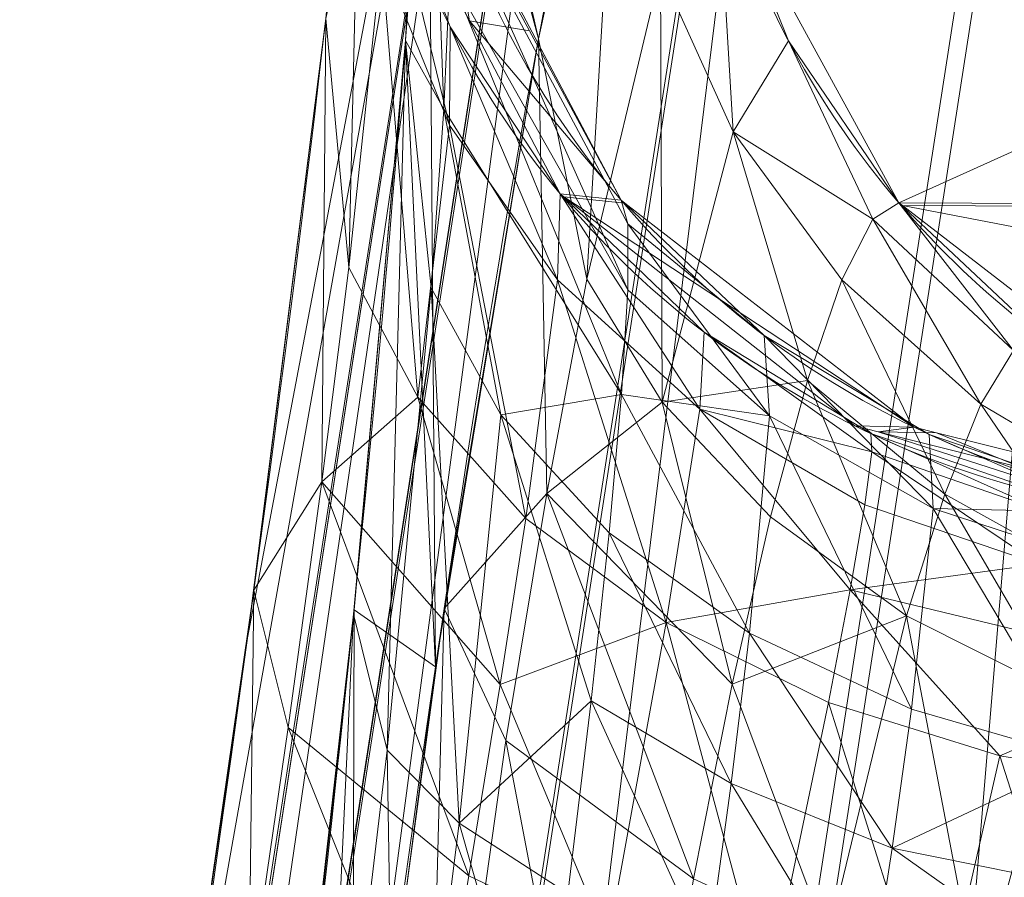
# Model space of a CAD drawing. Header units: millimetres. Extents: x -72 to 72, y -145 to 145.
# Tile 438 of 522: x -43.194 to -42.865, y 104.931 to 105.218. Entities that reach past the tile are written whole.
import ezdxf

# ---------------------------------------------------------------- set-up
doc = ezdxf.new("R2010")
doc.units = ezdxf.units.MM
doc.layers.add('1', color=7, linetype='CONTINUOUS')

msp = doc.modelspace()

# ---------------------------------------------------------------- linework, layer by layer
at = {"layer": '1', "color": 163, "linetype": 'Continuous', "lineweight": 13, "extrusion": (0.03104681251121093, -7.654565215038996e-05, -0.9995179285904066)}
msp.add_arc((105.2454418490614, -43.15181771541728, 2.848188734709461), 0.3, 181.8596348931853, 278.3531229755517, dxfattribs=at)
at = {"layer": '1', "color": 163, "linetype": 'Continuous', "lineweight": 13, "extrusion": (-0.04082143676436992, -4.968715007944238e-05, -0.9991664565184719)}
msp.add_arc((-105.4034586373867, 42.58703209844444, 2.079585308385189), 0.3, 2.07146673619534, 97.35578442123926, dxfattribs=at)
at = {"layer": '1', "color": 163, "linetype": 'Continuous', "lineweight": 13, "extrusion": (-0.0717542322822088, -3.685788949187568e-05, -0.9974223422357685)}
msp.add_arc((-105.3734603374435, 42.60136488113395, 1.775929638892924), 0.3, 2.034677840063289, 96.867328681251, dxfattribs=at)
at = {"layer": '1', "color": 163, "linetype": 'Continuous', "lineweight": 13}
for points, knots in [([(-37.255931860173, 118.086034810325, -16.0329830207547), (-37.309000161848, 117.814544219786, -16.0424298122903), (-37.4510698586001, 117.088691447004, -16.073078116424), (-37.68262541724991, 115.909657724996, -16.1460442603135), (-37.95066081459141, 114.550297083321, -16.2629158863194), (-38.2190603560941, 113.194132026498, -16.4115150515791), (-38.4876370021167, 111.841705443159, -16.5907976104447), (-38.75620371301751, 110.493560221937, -16.799719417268), (-39.0245982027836, 109.1500904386, -17.0371156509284), (-39.2926581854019, 107.811690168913, -17.3018214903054), (-39.5602482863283, 106.478604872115, -17.5925978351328), (-39.8272331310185, 105.151080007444, -17.9082055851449), (-40.18226096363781, 103.388603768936, -18.3604284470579), (-40.6239890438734, 101.199945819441, -18.9814254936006), (-41.15010171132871, 98.5965316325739, -19.8055945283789), (-41.6717598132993, 96.015131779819, -20.6987399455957), (-42.1886203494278, 93.4540962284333, -21.6511642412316), (-42.700463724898, 90.911223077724, -22.6535243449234), (-43.2071670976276, 88.383883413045, -23.6968428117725), (-43.7086811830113, 85.8691216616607, -24.7724874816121), (-44.2050079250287, 83.3637449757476, -25.8721245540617), (-44.6961807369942, 80.86441018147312, -26.9876298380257), (-45.1822524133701, 78.36762522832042, -28.1111098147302), (-45.6632757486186, 75.8698980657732, -29.2346709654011), (-46.1392747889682, 73.3677333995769, -30.3504106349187), (-46.61027358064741, 70.8576359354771, -31.4504261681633), (-47.07623563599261, 68.3362553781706, -32.5265702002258), (-47.537078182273, 65.8003921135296, -33.5704788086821), (-47.9926512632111, 63.24708556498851, -34.5734806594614), (-48.4427241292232, 60.6737068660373, -35.5265505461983), (-48.8869724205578, 58.07806315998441, -36.4202898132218), (-49.3249649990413, 55.4585272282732, -37.2449390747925), (-49.684288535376, 53.2549044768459, -37.8661869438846), (-49.9680088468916, 51.4795716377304, -38.3184881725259), (-50.1788301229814, 50.1419739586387, -38.6340860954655), (-50.3875827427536, 48.7983974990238, -38.9247765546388), (-50.5941525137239, 47.4491038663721, -39.1893145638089), (-50.7984252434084, 46.0943546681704, -39.4264551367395), (-51.0002746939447, 44.734563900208, -39.6350292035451), (-51.1995746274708, 43.3701455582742, -39.8138676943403), (-51.3961910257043, 42.0016703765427, -39.9619327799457), (-51.5899898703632, 40.6297090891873, -40.078186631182), (-51.7808347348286, 39.2549522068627, -40.1617330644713), (-51.9685903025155, 37.8781385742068, -40.2117576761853), (-52.0916125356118, 36.95942482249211, -40.2222932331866), (-52.1525651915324, 36.5, -40.2217613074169)], [0, 0, 0, 0, 0.00954094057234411, 0.0255160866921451, 0.0414912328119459, 0.057466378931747, 0.0734415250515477, 0.0894166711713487, 0.10539181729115, 0.12136696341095, 0.137342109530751, 0.153317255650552, 0.169292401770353, 0.201242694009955, 0.233192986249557, 0.265143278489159, 0.29709357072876, 0.329043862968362, 0.360994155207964, 0.392944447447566, 0.424894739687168, 0.45684503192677, 0.488795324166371, 0.520745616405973, 0.552695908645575, 0.584646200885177, 0.616596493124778, 0.64854678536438, 0.680497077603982, 0.712447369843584, 0.744397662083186, 0.776347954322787, 0.808298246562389, 0.82427339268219, 0.840248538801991, 0.856223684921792, 0.872198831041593, 0.888173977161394, 0.904149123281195, 0.920124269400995, 0.936099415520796, 0.952074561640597, 0.968049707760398, 0.984024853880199, 1, 1, 1, 1]), ([(-37.1742399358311, 118.086034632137, 15.9592939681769), (-37.1856192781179, 118.015882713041, 15.9563131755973), (-37.2161631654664, 117.827825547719, 15.9478847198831), (-37.2660102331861, 117.521968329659, 15.932269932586), (-37.34313740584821, 117.05073556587, 15.9045356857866), (-37.4400746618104, 116.462211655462, 15.8630204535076), (-37.5572085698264, 115.756965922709, 15.8023466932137), (-37.6751156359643, 115.052858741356, 15.73091784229), (-37.7937592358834, 114.350034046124, 15.6488607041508), (-37.9131027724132, 113.648635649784, 15.5563020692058), (-38.0331096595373, 112.948793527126, 15.4533925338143), (-38.1537433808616, 112.250637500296, 15.3402826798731), (-38.2749678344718, 111.554281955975, 15.217143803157), (-38.3967472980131, 110.859840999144, 15.0841471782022), (-38.5190467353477, 110.167412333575, 14.9414815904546), (-38.6418313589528, 109.477093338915, 14.7893356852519), (-38.8061466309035, 108.559587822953, 14.5741043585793), (-39.0125869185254, 107.418380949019, 14.2823779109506), (-39.26173729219, 106.058514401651, 13.8977135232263), (-39.5120742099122, 104.708594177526, 13.4802226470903), (-39.7633803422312, 103.368853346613, 13.0317093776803), (-40.0154568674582, 102.039403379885, 12.5539873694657), (-40.2681235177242, 100.720235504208, 12.0488850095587), (-40.52121853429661, 99.4112439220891, 11.5181935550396), (-40.7745980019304, 98.1122253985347, 10.9636877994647), (-41.0281344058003, 96.8228920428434, 10.3871070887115), (-41.36624436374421, 95.11621726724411, 9.59114636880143), (-41.7887479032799, 93.0051541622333, 8.54936981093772), (-42.2949124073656, 90.50354035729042, 7.23688787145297), (-42.7997903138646, 88.0289381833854, 5.87381059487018), (-43.3030657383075, 85.5762716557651, 4.47116578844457), (-43.8045203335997, 83.1401749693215, 3.03936567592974), (-44.3040026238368, 80.7150963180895, 1.58834462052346), (-44.8014000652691, 78.2953771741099, 0.127712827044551), (-45.2966142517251, 75.8753080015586, -1.33308100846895), (-45.7895373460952, 73.44917812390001, -2.78458719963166), (-46.2800293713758, 71.0113226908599, -4.21719202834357), (-46.7678940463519, 68.5561835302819, -5.62095565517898), (-47.2528537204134, 66.0783836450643, -6.985456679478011), (-47.7345222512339, 63.5728355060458, -8.299656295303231), (-48.1327334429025, 61.4578741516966, -9.34309434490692), (-48.4490452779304, 59.747703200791, -10.1405127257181), (-48.68504252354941, 58.4555601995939, -10.7182473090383), (-48.9196851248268, 57.1535430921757, -11.2739652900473), (-49.15283995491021, 55.8413654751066, -11.805922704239), (-49.3843588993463, 54.51882504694, -12.3123411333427), (-49.614079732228, 53.185818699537, -12.791425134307), (-49.8418232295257, 51.8423407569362, -13.2413424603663), (-50.06739627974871, 50.4885070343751, -13.6602745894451), (-50.2905909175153, 49.12455610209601, -14.0464134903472), (-50.511185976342, 47.7508594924, -14.3979884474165), (-50.6926549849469, 46.5984156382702, -14.6607386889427), (-50.8362931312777, 45.6721678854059, -14.8519889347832), (-50.9432222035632, 44.9754345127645, -14.9857625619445), (-51.0493207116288, 44.2767524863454, -15.1096830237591), (-51.1545573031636, 43.5762374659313, -15.2235787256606), (-51.2589006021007, 42.8740052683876, -15.3272780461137), (-51.3623194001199, 42.1701873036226, -15.4206301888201), (-51.4647824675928, 41.4649151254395, -15.5034843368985), (-51.5662592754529, 40.7583342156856, -15.575713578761), (-51.6667192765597, 40.050590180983, -15.6371909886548), (-51.7495641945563, 39.4599653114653, -15.6793786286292), (-51.8153024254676, 38.9870412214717, -15.7076524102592), (-51.8643338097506, 38.6321568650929, -15.7261106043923), (-51.9130894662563, 38.2771020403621, -15.7418126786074), (-51.9615659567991, 37.9218975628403, -15.7547496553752), (-52.0097598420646, 37.5665642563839, -15.7649125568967), (-52.0576679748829, 37.2111236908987, -15.7722961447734), (-52.1052872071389, 36.8555974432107, -15.7768951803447), (-52.13683866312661, 36.6185372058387, -15.7781013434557), (-52.1525651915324, 36.5, -15.7782385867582)], [0, 0, 0, 0, 0.00237380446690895, 0.00636430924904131, 0.0103548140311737, 0.0183358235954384, 0.0263168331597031, 0.0342978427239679, 0.0422788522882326, 0.0502598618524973, 0.058240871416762, 0.0662218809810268, 0.0742028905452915, 0.0821839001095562, 0.090164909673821, 0.0981459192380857, 0.10612692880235, 0.12208894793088, 0.138050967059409, 0.154012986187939, 0.169975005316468, 0.185937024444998, 0.201899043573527, 0.217861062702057, 0.233823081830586, 0.249785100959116, 0.265747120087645, 0.297671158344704, 0.329595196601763, 0.361519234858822, 0.393443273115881, 0.42536731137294, 0.457291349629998, 0.489215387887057, 0.521139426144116, 0.553063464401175, 0.584987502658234, 0.616911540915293, 0.648835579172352, 0.680759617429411, 0.71268365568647, 0.728645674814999, 0.744607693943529, 0.760569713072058, 0.776531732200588, 0.792493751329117, 0.808455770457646, 0.824417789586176, 0.840379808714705, 0.856341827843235, 0.872303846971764, 0.888265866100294, 0.896246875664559, 0.904227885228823, 0.912208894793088, 0.920189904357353, 0.928170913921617, 0.936151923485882, 0.944132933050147, 0.952113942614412, 0.960094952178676, 0.968075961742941, 0.972066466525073, 0.976056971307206, 0.980047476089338, 0.984037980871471, 0.988028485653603, 0.992018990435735, 0.996009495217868, 1, 1, 1, 1]), ([(-43.1592193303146, 102.721106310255, -5.50987961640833), (-43.1592163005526, 102.721126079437, -5.5098796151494), (-43.1592132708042, 102.72114584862, -5.50987961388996), (-43.1014782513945, 103.097866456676, -5.50985562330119), (-43.0434687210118, 103.474524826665, -5.50983165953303), (-42.9411120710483, 104.136527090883, -5.50978983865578), (-42.89685994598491, 104.421885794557, -5.50977190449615), (-42.8081511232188, 104.992570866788, -5.509736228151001), (-42.7636944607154, 105.277897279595, -5.50971848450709), (-42.7191621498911, 105.563211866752, -5.50970079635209)], [0, 0, 0, 0, 2.08625084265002e-05, 2.08625084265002e-05, 0.397554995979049, 0.397554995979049, 0.698777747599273, 0.698777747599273, 1, 1, 1, 1])]:
    msp.add_open_spline(points, degree=3, knots=knots, dxfattribs=at)
for points in [[(-43.00472226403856, 105.607765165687, -5.225083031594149), (-43.15181749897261, 104.6659186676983, -5.22332722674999), (-43.2989645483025, 103.7180897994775, -5.221527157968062), (-43.44508610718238, 102.764899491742, -5.219701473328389)], [(-43.0795422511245, 105.395556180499, -4.19576143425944), (-43.0691679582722, 105.396115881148, -4.526935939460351), (-43.0994292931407, 105.121108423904, -4.80118807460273), (-43.1490863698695, 104.796154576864, -4.80059070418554)], [(-43.1087554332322, 104.787783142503, 0.279190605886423), (-43.0683394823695, 105.113332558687, 0.278734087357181), (-43.0485784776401, 105.389057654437, 0.00326859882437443), (-43.062018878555, 105.389531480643, -0.327241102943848)], [(-42.9702033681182, 105.387273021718, 1.30684857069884), (-42.9938423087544, 105.387711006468, 0.977502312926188), (-43.0435807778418, 105.116360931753, 0.701744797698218), (-43.0834748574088, 104.789649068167, 0.70219184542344)]]:
    msp.add_open_spline(points, degree=3, dxfattribs=at)
for points in [[(-43.4216782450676, 102.7613207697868, -5.325785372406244), (-43.44513267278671, 102.764904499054, -5.219703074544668), (-43.00472140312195, 105.6077629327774, -5.225082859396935)], [(-43.14905405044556, 104.7961488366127, -4.800589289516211), (-43.00472140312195, 105.6077629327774, -5.225082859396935), (-43.44508796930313, 102.7648970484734, -5.219701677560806)], [(-43.00472140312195, 105.6077629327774, -5.225082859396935), (-42.97986626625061, 105.603888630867, -5.329574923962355), (-43.4216782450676, 102.7613207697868, -5.325785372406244)], [(-43.14905405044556, 104.7961488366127, -4.800589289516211), (-43.11797395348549, 105.0110682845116, -4.759496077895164), (-43.00472140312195, 105.6077629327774, -5.225082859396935)], [(-43.00472140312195, 105.6077629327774, -5.225082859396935), (-43.11797395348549, 105.0110682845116, -4.759496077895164), (-43.09180378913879, 105.2179262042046, -4.622590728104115)], [(-43.4209480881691, 102.7612090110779, -5.329088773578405), (-43.4216782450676, 102.7613207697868, -5.325785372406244), (-42.97986626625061, 105.603888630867, -5.329574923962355)], [(-42.97986626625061, 105.603888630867, -5.329574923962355), (-42.97911375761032, 105.6037768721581, -5.332727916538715), (-43.4209480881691, 102.7612090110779, -5.329088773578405)], [(-43.35876554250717, 102.7516797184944, -5.421859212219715), (-43.4209480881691, 102.7612090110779, -5.329088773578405), (-42.97911375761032, 105.6037768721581, -5.332727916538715)], [(-42.97911375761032, 105.6037768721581, -5.332727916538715), (-42.9166704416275, 105.5940315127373, -5.423640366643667), (-43.35876554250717, 102.7516797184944, -5.421859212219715)], [(-42.9166704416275, 105.5940315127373, -5.423640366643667), (-42.91554167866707, 105.5938601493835, -5.424409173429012), (-43.35762560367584, 102.7515083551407, -5.422646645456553), (-43.35876554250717, 102.7516797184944, -5.421859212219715)], [(-43.26726496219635, 102.7376651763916, -5.485063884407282), (-43.35762560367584, 102.7515083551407, -5.422646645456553), (-42.91554167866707, 105.5938601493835, -5.424409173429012)], [(-42.91554167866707, 105.5938601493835, -5.424409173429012), (-42.82590001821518, 105.5798679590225, -5.485436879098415), (-43.26726496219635, 102.7376651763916, -5.485063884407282)], [(-42.82590001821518, 105.5798679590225, -5.485436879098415), (-42.82020777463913, 105.5789813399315, -5.486730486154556), (-43.26140508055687, 102.7367636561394, -5.486409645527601), (-43.26726496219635, 102.7376651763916, -5.485063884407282)], [(-42.9401732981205, 104.1423082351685, -5.509789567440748), (-43.26140508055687, 102.7367636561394, -5.486409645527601), (-42.82020777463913, 105.5789813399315, -5.486730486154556)], [(-42.82020777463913, 105.5789813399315, -5.486730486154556), (-42.71916300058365, 105.5632084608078, -5.509700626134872), (-42.9401732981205, 104.1423082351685, -5.509789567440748)], [(-42.71916300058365, 105.5632084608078, -5.509700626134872), (-42.2566831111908, 105.563297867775, -5.525850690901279), (-42.4838550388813, 104.1423976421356, -5.525724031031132), (-42.9401732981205, 104.1423082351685, -5.509789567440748)], [(-43.06149110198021, 105.3894609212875, -0.3272627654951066), (-43.02074387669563, 105.2111387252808, 0.8808477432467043), (-42.99280792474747, 105.3380891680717, 1.068831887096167)], [(-43.02074387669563, 105.2111387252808, 0.8808477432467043), (-43.06149110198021, 105.3894609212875, -0.3272627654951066), (-43.05785894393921, 105.3484752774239, -0.1111290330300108)], [(-43.07904839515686, 105.3478345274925, -4.430064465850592), (-43.09180378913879, 105.2179262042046, -4.622590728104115), (-43.08405891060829, 105.1347777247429, -4.540989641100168)], [(-43.08405891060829, 105.1347777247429, -4.540989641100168), (-43.07318106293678, 105.2383929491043, -4.38415165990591), (-43.07904839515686, 105.3478345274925, -4.430064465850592)], [(-43.05514320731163, 105.0014719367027, 0.7421461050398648), (-43.05785894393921, 105.3484752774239, -0.1111290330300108), (-43.06519031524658, 105.2105575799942, 0.09974469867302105)], [(-43.05785894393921, 105.3484752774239, -0.1111290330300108), (-43.05514320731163, 105.0014719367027, 0.7421461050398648), (-43.02074387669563, 105.2111387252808, 0.8808477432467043)], [(-43.06519031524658, 105.2105575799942, 0.09974469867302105), (-43.05796697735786, 105.3410917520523, -0.09311656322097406), (-43.05236041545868, 105.1876395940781, -0.0550668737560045)], [(-43.05796697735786, 105.3410917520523, -0.09311656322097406), (-43.0503711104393, 105.2327752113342, -0.1386118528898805), (-43.05236041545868, 105.1876395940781, -0.0550668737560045)], [(-42.99226403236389, 105.3400263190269, 1.073365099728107), (-43.02074387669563, 105.2111387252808, 0.8808477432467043), (-43.00454631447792, 105.1308959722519, 0.9563984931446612)], [(-43.00454631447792, 105.1308959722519, 0.9563984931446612), (-42.98000782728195, 105.2338480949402, 1.115708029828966), (-42.99226403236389, 105.3400263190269, 1.073365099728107)], [(-43.07326674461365, 105.276070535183, -4.195557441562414), (-43.07318106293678, 105.2383929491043, -4.38415165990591), (-43.05052012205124, 105.1822975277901, -4.361198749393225)], [(-43.05052012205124, 105.1822975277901, -4.361198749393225), (-43.05020347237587, 105.2151545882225, -4.194836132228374), (-43.07326674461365, 105.276070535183, -4.195557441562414)], [(-43.05204376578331, 105.2661016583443, -0.327642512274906), (-43.07174682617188, 105.2704229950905, -4.195509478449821), (-43.04380342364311, 105.2171513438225, -4.194637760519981)], [(-43.05074363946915, 105.2614003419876, -0.2301954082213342), (-43.05359348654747, 105.2715182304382, -0.3275794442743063), (-42.99310967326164, 105.1572263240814, -0.3300449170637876), (-42.99090802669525, 105.1494106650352, -0.25414620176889)], [(-42.96101257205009, 105.2698194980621, 1.306191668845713), (-42.98000782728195, 105.2338480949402, 1.115708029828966), (-42.95573383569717, 105.1800921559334, 1.135104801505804)], [(-42.95573383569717, 105.1800921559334, 1.135104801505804), (-42.93718934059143, 105.2104905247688, 1.304480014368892), (-42.96101257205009, 105.2698194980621, 1.306191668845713)], [(-43.04380342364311, 105.2171513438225, -4.194637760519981), (-43.0237203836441, 105.2137762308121, -0.3287970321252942), (-43.05204376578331, 105.2661016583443, -0.327642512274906)], [(-42.66649857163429, 105.2619218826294, 4.222963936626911), (-42.95945540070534, 105.2644923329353, 1.306079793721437), (-42.90037229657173, 105.1564067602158, 1.301833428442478)], [(-43.05074363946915, 105.2614003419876, -0.2301954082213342), (-42.99090802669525, 105.1494106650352, -0.25414620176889), (-42.99091920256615, 105.1273122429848, -0.1824654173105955)], [(-42.99091920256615, 105.1273122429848, -0.1824654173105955), (-43.0503711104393, 105.2327752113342, -0.1386118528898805), (-43.05074363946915, 105.2614003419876, -0.2301954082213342)], [(-42.90037229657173, 105.1564067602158, 1.301833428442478), (-42.6073744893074, 105.1551029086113, 4.215356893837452), (-42.66649857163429, 105.2619218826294, 4.222963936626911)], [(-43.07318106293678, 105.2383929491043, -4.38415165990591), (-43.08405891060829, 105.1347777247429, -4.540989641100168), (-43.0610366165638, 105.0914898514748, -4.50053159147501)], [(-43.0610366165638, 105.0914898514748, -4.50053159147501), (-43.05052012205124, 105.1822975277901, -4.361198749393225), (-43.07318106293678, 105.2383929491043, -4.38415165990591)], [(-42.98000782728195, 105.2338480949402, 1.115708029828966), (-43.00454631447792, 105.1308959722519, 0.9563984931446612), (-42.97943413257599, 105.0898432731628, 0.9921736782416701)], [(-42.97943413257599, 105.0898432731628, 0.9921736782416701), (-42.95573383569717, 105.1800921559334, 1.135104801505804), (-42.98000782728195, 105.2338480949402, 1.115708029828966)], [(-42.99303516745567, 105.0923839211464, -0.1168186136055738), (-43.05236041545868, 105.1876395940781, -0.0550668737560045), (-43.0503711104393, 105.2327752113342, -0.1386118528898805)], [(-43.0503711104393, 105.2327752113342, -0.1386118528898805), (-42.99091920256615, 105.1273122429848, -0.1824654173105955), (-42.99303516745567, 105.0923839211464, -0.1168186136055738)], [(-43.09311881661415, 105.0632297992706, -4.601888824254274), (-43.09180378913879, 105.2179262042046, -4.622590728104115), (-43.11581328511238, 105.0269827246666, -4.752909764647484)], [(-43.09311881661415, 105.0632297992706, -4.601888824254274), (-43.08405891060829, 105.1347777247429, -4.540989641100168), (-43.09180378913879, 105.2179262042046, -4.622590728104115)], [(-43.05020347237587, 105.2151545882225, -4.194836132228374), (-43.05052012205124, 105.1822975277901, -4.361198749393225), (-43.01435127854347, 105.130672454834, -4.340527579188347)], [(-43.01435127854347, 105.130672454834, -4.340527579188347), (-43.01350936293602, 105.1594018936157, -4.193692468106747), (-43.05020347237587, 105.2151545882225, -4.194836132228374)], [(-42.99310967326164, 105.1572263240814, -0.3300449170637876), (-43.04380342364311, 105.2171513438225, -4.194637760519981), (-43.01350936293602, 105.1594018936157, -4.193692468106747)], [(-42.99310967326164, 105.1572263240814, -0.3300449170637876), (-43.0237203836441, 105.2137762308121, -0.3287970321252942), (-43.04380342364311, 105.2171513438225, -4.194637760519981)], [(-43.01794990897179, 105.0592958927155, 0.8943096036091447), (-43.02074387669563, 105.2111387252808, 0.8808477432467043), (-43.05227100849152, 105.0209179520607, 0.7501665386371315)], [(-43.01794990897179, 105.0592958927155, 0.8943096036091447), (-43.00454631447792, 105.1308959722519, 0.9563984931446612), (-43.02074387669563, 105.2111387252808, 0.8808477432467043)], [(-43.07130351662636, 104.9735993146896, 0.1255327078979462), (-43.08251291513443, 105.0190776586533, 0.2307209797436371), (-43.06519031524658, 105.2105575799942, 0.09974469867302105)], [(-43.06519031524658, 105.2105575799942, 0.09974469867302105), (-43.08236762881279, 105.0205007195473, 0.2301025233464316), (-43.05514320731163, 105.0014719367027, 0.7421461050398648)], [(-43.06519031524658, 105.2105575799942, 0.09974469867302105), (-43.05659607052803, 105.1280274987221, 0.01823780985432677), (-43.07130351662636, 104.9735993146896, 0.1255327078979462)], [(-43.05236041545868, 105.1876395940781, -0.0550668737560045), (-43.05659607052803, 105.1280274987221, 0.01823780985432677), (-43.06519031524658, 105.2105575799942, 0.09974469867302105)], [(-42.90907457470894, 105.1509827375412, 1.22483482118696), (-42.93718934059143, 105.2104905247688, 1.304480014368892), (-42.95573383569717, 105.1800921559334, 1.135104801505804)], [(-42.90907457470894, 105.1509827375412, 1.22483482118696), (-42.90037229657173, 105.1564067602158, 1.301833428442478), (-42.93718934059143, 105.2104905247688, 1.304480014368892)], [(-43.03330183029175, 105.085551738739, -0.02236229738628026), (-43.05659607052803, 105.1280274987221, 0.01823780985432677), (-43.05236041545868, 105.1876395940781, -0.0550668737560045)], [(-43.03330183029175, 105.085551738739, -0.02236229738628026), (-43.05236041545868, 105.1876395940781, -0.0550668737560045), (-42.99303516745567, 105.0923839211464, -0.1168186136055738)], [(-43.05052012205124, 105.1822975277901, -4.361198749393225), (-43.0610366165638, 105.0914898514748, -4.50053159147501), (-43.02500933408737, 105.0509959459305, -4.464240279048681)], [(-43.02500933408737, 105.0509959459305, -4.464240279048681), (-43.01435127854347, 105.130672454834, -4.340527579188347), (-43.05052012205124, 105.1822975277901, -4.361198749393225)], [(-42.93086007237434, 105.0970405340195, 1.083502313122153), (-42.95573383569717, 105.1800921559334, 1.135104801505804), (-42.97943413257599, 105.0898432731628, 0.9921736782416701)], [(-42.95573383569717, 105.1800921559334, 1.135104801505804), (-42.91936755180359, 105.1306873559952, 1.151344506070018), (-42.90907457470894, 105.1509827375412, 1.22483482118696)], [(-42.93086007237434, 105.0970405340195, 1.083502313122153), (-42.91936755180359, 105.1306873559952, 1.151344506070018), (-42.95573383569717, 105.1800921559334, 1.135104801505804)], [(-43.01350936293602, 105.1594018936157, -4.193692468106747), (-43.01435127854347, 105.130672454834, -4.340527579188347), (-42.96683520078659, 105.0874814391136, -4.323742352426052)], [(-42.96683520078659, 105.0874814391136, -4.323742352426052), (-42.96540096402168, 105.11314868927, -4.192194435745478), (-43.01350936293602, 105.1594018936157, -4.193692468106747)], [(-43.01350936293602, 105.1594018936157, -4.193692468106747), (-43.01226139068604, 105.1584184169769, -4.193653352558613), (-42.99186915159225, 105.1562651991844, -0.3300954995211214), (-42.99310967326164, 105.1572263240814, -0.3300449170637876)], [(-42.89525747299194, 105.0814390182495, -0.3340389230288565), (-43.01226139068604, 105.1584184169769, -4.193653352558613), (-42.91500896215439, 105.0818935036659, -4.190626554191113)], [(-42.89525747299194, 105.0814390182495, -0.3340389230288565), (-42.99186915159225, 105.1562651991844, -0.3300954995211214), (-43.01226139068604, 105.1584184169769, -4.193653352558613)], [(-42.99090802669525, 105.1494106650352, -0.25414620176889), (-42.99310967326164, 105.1572263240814, -0.3300449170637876), (-42.94528067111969, 105.1120385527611, -0.331996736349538)], [(-42.90037229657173, 105.1564067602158, 1.301833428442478), (-42.90907457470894, 105.1509827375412, 1.22483482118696), (-42.86207258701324, 105.1070392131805, 1.229304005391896)], [(-42.86207258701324, 105.1070392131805, 1.229304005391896), (-42.8527295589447, 105.1116213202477, 1.298407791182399), (-42.90037229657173, 105.1564067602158, 1.301833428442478)], [(-42.90037229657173, 105.1564067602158, 1.301833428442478), (-42.89914667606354, 105.1554605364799, 1.301745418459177), (-42.6061600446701, 105.1541715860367, 4.215200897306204), (-42.6073744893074, 105.1551029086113, 4.215356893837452)], [(-42.51087084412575, 105.0809547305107, 4.202939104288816), (-42.89914667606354, 105.1554605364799, 1.301745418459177), (-42.80292987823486, 105.0812602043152, 1.294826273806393)], [(-42.51087084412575, 105.0809547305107, 4.202939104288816), (-42.6061600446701, 105.1541715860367, 4.215200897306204), (-42.89914667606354, 105.1554605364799, 1.301745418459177)], [(-42.94359311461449, 105.0853058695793, -0.1997296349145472), (-42.99091920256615, 105.1273122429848, -0.1824654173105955), (-42.99090802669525, 105.1494106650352, -0.25414620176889)], [(-42.94528067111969, 105.1120385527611, -0.331996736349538), (-42.94359311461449, 105.0853058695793, -0.1997296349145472), (-42.99090802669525, 105.1494106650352, -0.25414620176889)], [(-42.90907457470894, 105.1509827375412, 1.22483482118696), (-42.91936755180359, 105.1306873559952, 1.151344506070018), (-42.87294670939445, 105.0890982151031, 1.163228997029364)], [(-42.87294670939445, 105.0890982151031, 1.163228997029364), (-42.86207258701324, 105.1070392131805, 1.229304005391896), (-42.90907457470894, 105.1509827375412, 1.22483482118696)], [(-43.0610366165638, 105.0914898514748, -4.50053159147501), (-43.08405891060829, 105.1347777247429, -4.540989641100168), (-43.09311881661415, 105.0632297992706, -4.601888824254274)], [(-43.01435127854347, 105.130672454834, -4.340527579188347), (-43.02500933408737, 105.0509959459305, -4.464240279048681), (-42.97808185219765, 105.0162836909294, -4.434852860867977)], [(-42.97943413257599, 105.0898432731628, 0.9921736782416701), (-43.00454631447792, 105.1308959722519, 0.9563984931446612), (-43.01794990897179, 105.0592958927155, 0.8943096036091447)], [(-42.97808185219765, 105.0162836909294, -4.434852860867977), (-42.96683520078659, 105.0874814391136, -4.323742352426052), (-43.01435127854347, 105.130672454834, -4.340527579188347)], [(-42.91936755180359, 105.1306873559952, 1.151344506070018), (-42.93086007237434, 105.0970405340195, 1.083502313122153), (-42.88496077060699, 105.0591468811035, 1.102123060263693)], [(-42.88496077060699, 105.0591468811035, 1.102123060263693), (-42.87294670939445, 105.0890982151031, 1.163228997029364), (-42.91936755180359, 105.1306873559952, 1.151344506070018)], [(-43.04727539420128, 104.9491912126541, 0.07338189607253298), (-43.07130351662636, 104.9735993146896, 0.1255327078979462), (-43.05659607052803, 105.1280274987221, 0.01823780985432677)], [(-43.05659607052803, 105.1280274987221, 0.01823780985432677), (-43.03330183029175, 105.085551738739, -0.02236229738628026), (-43.04727539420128, 104.9491912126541, 0.07338189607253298)], [(-42.99303516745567, 105.0923839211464, -0.1168186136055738), (-42.99091920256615, 105.1273122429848, -0.1824654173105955), (-42.94359311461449, 105.0853058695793, -0.1997296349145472)], [(-42.90937632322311, 105.0732582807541, -4.252807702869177), (-42.96540096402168, 105.11314868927, -4.192194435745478), (-42.96683520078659, 105.0874814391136, -4.323742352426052)], [(-42.90937632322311, 105.0732582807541, -4.252807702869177), (-42.90973022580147, 105.0793677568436, -4.19046264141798), (-42.96540096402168, 105.11314868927, -4.192194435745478)], [(-42.94528067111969, 105.1120385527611, -0.331996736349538), (-42.89016872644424, 105.0790324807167, -0.3342466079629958), (-42.88890585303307, 105.0543338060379, -0.2122897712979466)], [(-42.88890585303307, 105.0543338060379, -0.2122897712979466), (-42.94359311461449, 105.0853058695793, -0.1997296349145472), (-42.94528067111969, 105.1120385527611, -0.331996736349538)], [(-42.86207258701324, 105.1070392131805, 1.229304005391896), (-42.87294670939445, 105.0890982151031, 1.163228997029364), (-42.81982406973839, 105.0577908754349, 1.170126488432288)], [(-42.97943413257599, 105.0898432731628, 0.9921736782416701), (-42.94318705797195, 105.0515398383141, 1.023359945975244), (-42.93086007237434, 105.0970405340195, 1.083502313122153)], [(-42.93086007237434, 105.0970405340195, 1.083502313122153), (-42.94318705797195, 105.0515398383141, 1.023359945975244), (-42.89773479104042, 105.0184741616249, 1.047853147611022)], [(-42.89773479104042, 105.0184741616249, 1.047853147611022), (-42.88496077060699, 105.0591468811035, 1.102123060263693), (-42.93086007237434, 105.0970405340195, 1.083502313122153)], [(-42.99303516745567, 105.0923839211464, -0.1168186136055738), (-42.99715161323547, 105.0461381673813, -0.05898266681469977), (-43.03330183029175, 105.085551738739, -0.02236229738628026)], [(-42.95023903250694, 105.0126776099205, -0.088903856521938), (-42.99715161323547, 105.0461381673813, -0.05898266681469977), (-42.99303516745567, 105.0923839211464, -0.1168186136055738)], [(-42.94359311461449, 105.0853058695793, -0.1997296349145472), (-42.95023903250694, 105.0126776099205, -0.088903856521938), (-42.99303516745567, 105.0923839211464, -0.1168186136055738)], [(-43.0610366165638, 105.0914898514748, -4.50053159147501), (-43.09311881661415, 105.0632297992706, -4.601888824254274), (-43.03357377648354, 104.99557107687, -4.512803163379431)], [(-43.03357377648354, 104.99557107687, -4.512803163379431), (-43.02500933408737, 105.0509959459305, -4.464240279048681), (-43.0610366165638, 105.0914898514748, -4.50053159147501)], [(-42.97943413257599, 105.0898432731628, 0.9921736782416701), (-43.01794990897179, 105.0592958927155, 0.8943096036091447), (-42.95599460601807, 104.9956083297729, 0.972891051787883)], [(-42.95599460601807, 104.9956083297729, 0.972891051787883), (-42.94318705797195, 105.0515398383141, 1.023359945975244), (-42.97943413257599, 105.0898432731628, 0.9921736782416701)], [(-42.87294670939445, 105.0890982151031, 1.163228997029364), (-42.88496077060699, 105.0591468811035, 1.102123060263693), (-42.8326204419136, 105.0300598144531, 1.114080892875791)], [(-42.8326204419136, 105.0300598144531, 1.114080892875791), (-42.81982406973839, 105.0577908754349, 1.170126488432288), (-42.87294670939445, 105.0890982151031, 1.163228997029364)], [(-42.91664063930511, 105.0271987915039, -4.36618085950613), (-42.96683520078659, 105.0874814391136, -4.323742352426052), (-42.97808185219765, 105.0162836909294, -4.434852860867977)], [(-42.96683520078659, 105.0874814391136, -4.323742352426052), (-42.91174560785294, 105.0554886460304, -4.311895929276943), (-42.90937632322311, 105.0732582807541, -4.252807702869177)], [(-42.91664063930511, 105.0271987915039, -4.36618085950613), (-42.91174560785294, 105.0554886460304, -4.311895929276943), (-42.96683520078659, 105.0874814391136, -4.323742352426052)], [(-43.04727539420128, 104.9491912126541, 0.07338189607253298), (-43.03330183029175, 105.085551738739, -0.02236229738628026), (-43.003149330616, 104.9900725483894, -0.01068895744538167)], [(-43.03330183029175, 105.085551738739, -0.02236229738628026), (-42.99715161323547, 105.0461381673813, -0.05898266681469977), (-43.003149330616, 104.9900725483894, -0.01068895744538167)], [(-42.89611801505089, 104.9872487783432, -0.1103180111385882), (-42.95023903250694, 105.0126776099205, -0.088903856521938), (-42.94359311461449, 105.0853058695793, -0.1997296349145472)], [(-42.94359311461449, 105.0853058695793, -0.1997296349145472), (-42.88890585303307, 105.0543338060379, -0.2122897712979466), (-42.89611801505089, 104.9872487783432, -0.1103180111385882)], [(-42.89525747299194, 105.0814390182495, -0.3340389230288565), (-42.91500896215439, 105.0818935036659, -4.190626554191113), (-42.9072380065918, 105.0799414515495, -4.190385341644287)], [(-42.90973022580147, 105.0793677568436, -4.19046264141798), (-42.90937632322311, 105.0732582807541, -4.252807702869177), (-42.85084828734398, 105.0530597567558, -4.248677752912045)], [(-42.85084828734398, 105.0530597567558, -4.248677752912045), (-42.85102710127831, 105.0590723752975, -4.188637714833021), (-42.90973022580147, 105.0793677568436, -4.19046264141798)], [(-42.9072380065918, 105.0799414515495, -4.190385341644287), (-42.88772121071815, 105.0795689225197, -0.3343467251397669), (-42.89525747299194, 105.0814390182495, -0.3340389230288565)], [(-42.88772121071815, 105.0795689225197, -0.3343467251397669), (-42.9072380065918, 105.0799414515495, -4.190385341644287), (-42.81885176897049, 105.0515547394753, -2.262730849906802)], [(-42.9072380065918, 105.0799414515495, -4.190385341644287), (-42.79344528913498, 105.0514280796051, -4.186848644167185), (-42.81885176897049, 105.0515547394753, -2.262730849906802)], [(-42.81885176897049, 105.0515547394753, -2.262730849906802), (-42.77515783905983, 105.0516664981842, -0.3389441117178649), (-42.88772121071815, 105.0795689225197, -0.3343467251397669)], [(-42.89016872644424, 105.0790324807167, -0.3342466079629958), (-42.83213242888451, 105.0591766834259, -0.3366168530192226), (-42.83048957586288, 105.0529778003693, -0.2764116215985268)], [(-42.83048957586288, 105.0529778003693, -0.2764116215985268), (-42.88890585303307, 105.0543338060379, -0.2122897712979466), (-42.89016872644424, 105.0790324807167, -0.3342466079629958)], [(-42.90937632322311, 105.0732582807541, -4.252807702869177), (-42.91174560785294, 105.0554886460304, -4.311895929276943), (-42.85353049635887, 105.0357073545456, -4.305285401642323)], [(-42.85353049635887, 105.0357073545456, -4.305285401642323), (-42.85084828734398, 105.0530597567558, -4.248677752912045), (-42.90937632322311, 105.0732582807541, -4.252807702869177)], [(-43.11581328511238, 105.0269827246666, -4.752909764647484), (-43.10432448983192, 104.9811914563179, -4.64825751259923), (-43.09311881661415, 105.0632297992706, -4.601888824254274)], [(-43.09311881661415, 105.0632297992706, -4.601888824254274), (-43.10432448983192, 104.9811914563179, -4.64825751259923), (-43.04404556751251, 104.9316674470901, -4.550193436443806)], [(-43.04404556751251, 104.9316674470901, -4.550193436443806), (-43.03357377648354, 104.99557107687, -4.512803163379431), (-43.09311881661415, 105.0632297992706, -4.601888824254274)], [(-43.05227100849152, 105.0209179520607, 0.7501665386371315), (-43.03162917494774, 104.9768328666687, 0.8469414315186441), (-43.01794990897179, 105.0592958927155, 0.8943096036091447)], [(-43.01794990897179, 105.0592958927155, 0.8943096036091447), (-43.03162917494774, 104.9768328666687, 0.8469414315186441), (-42.96893626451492, 104.9306392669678, 0.9340058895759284)], [(-42.96893626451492, 104.9306392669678, 0.9340058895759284), (-42.95599460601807, 104.9956083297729, 0.972891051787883), (-43.01794990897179, 105.0592958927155, 0.8943096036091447)], [(-42.88496077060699, 105.0591468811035, 1.102123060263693), (-42.89773479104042, 105.0184741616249, 1.047853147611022), (-42.84612089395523, 104.9925088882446, 1.064364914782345)], [(-42.84612089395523, 104.9925088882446, 1.064364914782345), (-42.8326204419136, 105.0300598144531, 1.114080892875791), (-42.88496077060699, 105.0591468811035, 1.102123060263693)], [(-42.85353049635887, 105.0357073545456, -4.305285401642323), (-42.91174560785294, 105.0554886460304, -4.311895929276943), (-42.91664063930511, 105.0271987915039, -4.36618085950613)], [(-42.83897206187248, 104.9707159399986, -0.122667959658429), (-42.89611801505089, 104.9872487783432, -0.1103180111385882), (-42.88890585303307, 105.0543338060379, -0.2122897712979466)], [(-42.88890585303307, 105.0543338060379, -0.2122897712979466), (-42.8311713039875, 105.0353422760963, -0.2197851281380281), (-42.83897206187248, 104.9707159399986, -0.122667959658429)], [(-42.83048957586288, 105.0529778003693, -0.2764116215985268), (-42.8311713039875, 105.0353422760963, -0.2197851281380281), (-42.88890585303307, 105.0543338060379, -0.2122897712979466)], [(-42.97808185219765, 105.0162836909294, -4.434852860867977), (-43.02500933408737, 105.0509959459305, -4.464240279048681), (-43.03357377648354, 104.99557107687, -4.512803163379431)], [(-42.89773479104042, 105.0184741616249, 1.047853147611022), (-42.94318705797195, 105.0515398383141, 1.023359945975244), (-42.95599460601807, 104.9956083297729, 0.972891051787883)], [(-42.9563969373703, 104.9624755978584, -0.04548300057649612), (-43.003149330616, 104.9900725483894, -0.01068895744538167), (-42.99715161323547, 105.0461381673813, -0.05898266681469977)], [(-42.99715161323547, 105.0461381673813, -0.05898266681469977), (-42.95023903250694, 105.0126776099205, -0.088903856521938), (-42.9563969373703, 104.9624755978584, -0.04548300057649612)], [(-42.91664063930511, 105.0271987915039, -4.36618085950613), (-42.80198365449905, 104.9995049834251, -4.354777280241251), (-42.85353049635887, 105.0357073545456, -4.305285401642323)], [(-43.11747476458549, 104.8906594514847, -4.678048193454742), (-43.11581328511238, 105.0269827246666, -4.752909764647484), (-43.14908757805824, 104.7961562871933, -4.800590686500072)], [(-43.11747476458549, 104.8906594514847, -4.678048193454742), (-43.10432448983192, 104.9811914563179, -4.64825751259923), (-43.11581328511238, 105.0269827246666, -4.752909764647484)], [(-42.97808185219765, 105.0162836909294, -4.434852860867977), (-42.92385652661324, 104.9895584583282, -4.414156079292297), (-42.91664063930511, 105.0271987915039, -4.36618085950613)], [(-42.91664063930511, 105.0271987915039, -4.36618085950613), (-42.92385652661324, 104.9895584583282, -4.414156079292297), (-42.86658391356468, 104.9717664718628, -4.402648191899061)], [(-42.80198365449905, 104.9995049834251, -4.354777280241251), (-42.91664063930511, 105.0271987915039, -4.36618085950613), (-42.86658391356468, 104.9717664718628, -4.402648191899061)], [(-43.08236762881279, 105.0205007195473, 0.2301025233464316), (-43.10820624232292, 104.787714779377, 0.2791602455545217), (-43.08293387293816, 104.7895848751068, 0.7021576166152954)], [(-43.05227100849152, 105.0209179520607, 0.7501665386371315), (-43.08347404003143, 104.7896519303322, 0.7021918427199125), (-43.05842518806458, 104.7865822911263, 0.8051828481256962)], [(-43.08293387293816, 104.7895848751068, 0.7021576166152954), (-43.05514320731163, 105.0014719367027, 0.7421461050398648), (-43.08236762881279, 105.0205007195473, 0.2301025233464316)], [(-43.05842518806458, 104.7865822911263, 0.8051828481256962), (-43.03162917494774, 104.9768328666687, 0.8469414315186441), (-43.05227100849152, 105.0209179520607, 0.7501665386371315)], [(-43.0934764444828, 104.7858893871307, 0.1665565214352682), (-43.1087538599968, 104.7877818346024, 0.2791906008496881), (-43.08251291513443, 105.0190776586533, 0.2307209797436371)], [(-43.08251291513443, 105.0190776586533, 0.2307209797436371), (-43.07130351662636, 104.9735993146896, 0.1255327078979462), (-43.0934764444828, 104.7858893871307, 0.1665565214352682)], [(-42.95599460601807, 104.9956083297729, 0.972891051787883), (-42.92410612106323, 104.9100309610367, 0.9669725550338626), (-42.89773479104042, 105.0184741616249, 1.047853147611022)], [(-42.89773479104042, 105.0184741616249, 1.047853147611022), (-42.92410612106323, 104.9100309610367, 0.9669725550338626), (-42.87369921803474, 104.8926413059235, 0.9903883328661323)], [(-42.87369921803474, 104.8926413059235, 0.9903883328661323), (-42.84612089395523, 104.9925088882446, 1.064364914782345), (-42.89773479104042, 105.0184741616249, 1.047853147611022)], [(-43.03357377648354, 104.99557107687, -4.512803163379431), (-42.99762099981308, 104.9094721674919, -4.512385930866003), (-42.97808185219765, 105.0162836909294, -4.434852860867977)], [(-42.97808185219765, 105.0162836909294, -4.434852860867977), (-42.99762099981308, 104.9094721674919, -4.512385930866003), (-42.94441267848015, 104.8909351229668, -4.48537664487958)], [(-42.94441267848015, 104.8909351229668, -4.48537664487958), (-42.92385652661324, 104.9895584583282, -4.414156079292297), (-42.97808185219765, 105.0162836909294, -4.434852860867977)], [(-42.90258884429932, 104.9409210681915, -0.07041633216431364), (-42.9563969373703, 104.9624755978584, -0.04548300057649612), (-42.95023903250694, 105.0126776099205, -0.088903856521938)], [(-42.95023903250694, 105.0126776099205, -0.088903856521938), (-42.89611801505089, 104.9872487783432, -0.1103180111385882), (-42.90258884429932, 104.9409210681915, -0.07041633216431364)], [(-42.86658391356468, 104.9717664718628, -4.402648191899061), (-42.81019046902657, 104.9626395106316, -4.39963536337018), (-42.80198365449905, 104.9995049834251, -4.354777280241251)], [(-43.03357377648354, 104.99557107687, -4.512803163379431), (-43.04404556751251, 104.9316674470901, -4.550193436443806), (-42.99762099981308, 104.9094721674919, -4.512385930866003)], [(-42.95599460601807, 104.9956083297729, 0.972891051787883), (-42.96893626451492, 104.9306392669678, 0.9340058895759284), (-42.92410612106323, 104.9100309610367, 0.9669725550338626)], [(-42.84612089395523, 104.9925088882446, 1.064364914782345), (-42.87369921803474, 104.8926413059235, 0.9903883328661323), (-42.82091185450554, 104.8791632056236, 1.00375828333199)], [(-43.003149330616, 104.9900725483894, -0.01068895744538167), (-43.01091656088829, 104.9257144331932, 0.02638111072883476), (-43.04727539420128, 104.9491912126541, 0.07338189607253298)], [(-42.96428337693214, 104.9048006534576, -0.0120862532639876), (-43.01091656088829, 104.9257144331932, 0.02638111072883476), (-43.003149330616, 104.9900725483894, -0.01068895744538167)], [(-43.003149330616, 104.9900725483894, -0.01068895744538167), (-42.9563969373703, 104.9624755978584, -0.04548300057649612), (-42.96428337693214, 104.9048006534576, -0.0120862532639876)], [(-42.92385652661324, 104.9895584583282, -4.414156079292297), (-42.94441267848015, 104.8909351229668, -4.48537664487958), (-42.88836568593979, 104.8768758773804, -4.469838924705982)], [(-42.88836568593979, 104.8768758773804, -4.469838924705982), (-42.86658391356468, 104.9717664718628, -4.402648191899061), (-42.92385652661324, 104.9895584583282, -4.414156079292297)], [(-42.90258884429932, 104.9409210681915, -0.07041633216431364), (-42.89611801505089, 104.9872487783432, -0.1103180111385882), (-42.83897206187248, 104.9707159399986, -0.122667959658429)], [(-43.10432448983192, 104.9811914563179, -4.64825751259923), (-43.11747476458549, 104.8906594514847, -4.678048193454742), (-43.05624216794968, 104.8607006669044, -4.57477755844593)], [(-43.05624216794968, 104.8607006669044, -4.57477755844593), (-43.04404556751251, 104.9316674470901, -4.550193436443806), (-43.10432448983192, 104.9811914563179, -4.64825751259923)], [(-43.03162917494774, 104.9768328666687, 0.8469414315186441), (-43.05842518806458, 104.7865822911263, 0.8051828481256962), (-42.99392551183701, 104.7786995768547, 0.8984356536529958)], [(-42.99392551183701, 104.7786995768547, 0.8984356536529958), (-42.96893626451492, 104.9306392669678, 0.9340058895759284), (-43.03162917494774, 104.9768328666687, 0.8469414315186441)], [(-43.06817427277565, 104.7827526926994, 0.1107957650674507), (-43.0934764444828, 104.7858893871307, 0.1665565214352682), (-43.07130351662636, 104.9735993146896, 0.1255327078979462)], [(-43.07130351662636, 104.9735993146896, 0.1255327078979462), (-43.04727539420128, 104.9491912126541, 0.07338189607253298), (-43.06817427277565, 104.7827526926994, 0.1107957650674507)], [(-42.83897206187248, 104.9707159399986, -0.122667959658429), (-42.78988391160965, 104.9181967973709, -0.0894674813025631), (-42.90258884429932, 104.9409210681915, -0.07041633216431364)], [(-42.86658391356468, 104.9717664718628, -4.402648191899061), (-42.88836568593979, 104.8768758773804, -4.469838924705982), (-42.83315688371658, 104.8674508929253, -4.465009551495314)], [(-42.83315688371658, 104.8674508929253, -4.465009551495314), (-42.81019046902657, 104.9626395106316, -4.39963536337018), (-42.86658391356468, 104.9717664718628, -4.402648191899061)], [(-42.91079938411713, 104.8877388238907, -0.03976313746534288), (-42.96428337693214, 104.9048006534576, -0.0120862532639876), (-42.9563969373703, 104.9624755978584, -0.04548300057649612)], [(-42.9563969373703, 104.9624755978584, -0.04548300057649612), (-42.90258884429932, 104.9409210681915, -0.07041633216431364), (-42.91079938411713, 104.8877388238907, -0.03976313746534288)], [(-43.06817427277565, 104.7827526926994, 0.1107957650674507), (-43.04727539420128, 104.9491912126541, 0.07338189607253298), (-43.02032291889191, 104.8545762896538, 0.05059871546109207)], [(-43.04727539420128, 104.9491912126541, 0.07338189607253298), (-43.01091656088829, 104.9257144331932, 0.02638111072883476), (-43.02032291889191, 104.8545762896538, 0.05059871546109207)], [(-42.79893264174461, 104.8673838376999, -0.06132389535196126), (-42.91079938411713, 104.8877388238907, -0.03976313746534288), (-42.90258884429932, 104.9409210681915, -0.07041633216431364)], [(-42.90258884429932, 104.9409210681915, -0.07041633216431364), (-42.78988391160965, 104.9181967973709, -0.0894674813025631), (-42.79893264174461, 104.8673838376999, -0.06132389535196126)], [(-42.99762099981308, 104.9094721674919, -4.512385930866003), (-43.04404556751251, 104.9316674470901, -4.550193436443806), (-43.05624216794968, 104.8607006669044, -4.57477755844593)]]:
    msp.add_3dface(points, dxfattribs=at)

doc.saveas('drawing.dxf')
